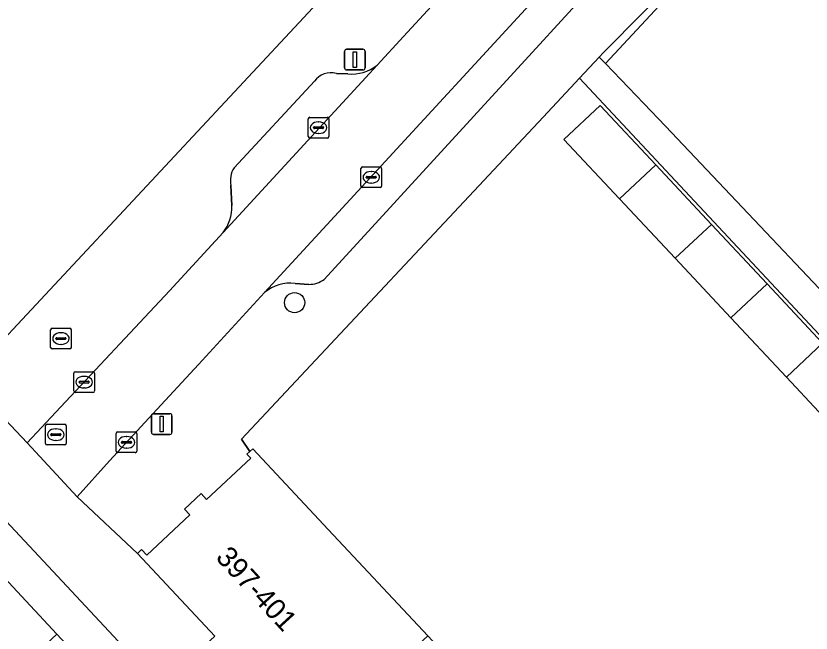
# Model space of a CAD drawing. Extents: x 163147 to 163550, y 380933 to 381639.
# Drawn here: x 163266.99 to 163305.41, y 381108.09 to 381137.93 of the extents above; entities that cross this region are included whole.
import ezdxf

# ---------------------------------------------------------------- set-up
doc = ezdxf.new("R2010")
doc.units = 0
for name, color, linetype in [('IMGEO_Boom', 7, 'Continuous'), ('IMGEO_Brandkraan', 7, 'Continuous'), ('IMGEO_Erf', 7, 'Continuous'), ('IMGEO_Fietspad_gesloten', 7, 'Continuous'), ('IMGEO_Hek', 7, 'Continuous'), ('IMGEO_Kolk', 7, 'Continuous'), ('IMGEO_Lichtmast', 7, 'Continuous'), ('IMGEO_Muur', 7, 'Continuous'), ('IMGEO_Pand', 7, 'Continuous'), ('IMGEO_Pand_nummerreeks', 7, 'Continuous'), ('IMGEO_Parkeervlak_open', 7, 'Continuous'), ('IMGEO_Rijbaan_lokaal_open', 7, 'Continuous'), ('IMGEO_Rioolput', 7, 'Continuous'), ('IMGEO_Voetpad_open', 7, 'Continuous')]:
    doc.layers.add(name, color=color, linetype=linetype)

msp = doc.modelspace()

# ---------------------------------------------------------------- linework, layer by layer
at = {"layer": 'IMGEO_Boom'}
msp.add_circle((163280.456, 381124.067), 0.489, dxfattribs=at)
at = {"layer": 'IMGEO_Brandkraan'}
for p, q in [((163268.668, 381121.905), (163268.668, 381122.757)), ((163268.743, 381122.831), (163269.595, 381122.831)), ((163269.669, 381122.757), (163269.669, 381121.905)), ((163268.97, 381122.374), (163269.368, 381122.374)), ((163269.156, 381122.611), (163269.181, 381122.611)), ((163268.927, 381122.325), (163268.927, 381122.337)), ((163269.365, 381122.288), (163268.967, 381122.288)), ((163269.179, 381122.051), (163269.154, 381122.051)), ((163269.411, 381122.337), (163269.411, 381122.325)), ((163269.595, 381121.831), (163268.743, 381121.831))]:
    msp.add_line(p, q, dxfattribs=at)
for points in [[(163268.668, 381121.905), (163268.668, 381122.757)], [(163268.743, 381122.831), (163269.595, 381122.831)], [(163269.669, 381122.757), (163269.669, 381121.905)], [(163269.595, 381121.831), (163268.743, 381121.831)]]:
    msp.add_lwpolyline(points, dxfattribs=at)
for centre, radius, start, end in [((163268.745, 381122.755), 0.0765, 91.552, 178.448), ((163268.745, 381122.755), 0.0765, 91.552, 178.448), ((163269.593, 381122.755), 0.0765, 1.552, 88.448), ((163269.593, 381122.755), 0.0765, 1.552, 88.448), ((163268.967, 381122.334), 0.0403, 85.8775, 175.7526), ((163269.372, 381122.336), 0.0386, 1.7309, 96.639), ((163268.964, 381122.324), 0.0366, 178.938, 274.7102), ((163269.368, 381122.331), 0.043, 264.8664, 352.4533), ((163268.745, 381121.907), 0.0765, 181.552, 268.448), ((163268.745, 381121.907), 0.0765, 181.552, 268.448), ((163269.593, 381121.907), 0.0765, 271.552, 358.448), ((163269.593, 381121.907), 0.0765, 271.552, 358.448)]:
    msp.add_arc(centre, radius, start, end, dxfattribs=at)
for centre, major_axis, ratio, start_param, end_param in [((163269.155, 381122.331), (-0.387, 0.002), 0.722429, 4.712389, 7.853982), ((163269.18, 381122.331), (-0.39, 0.002), 0.717154, 1.570796, 4.712389)]:
    msp.add_ellipse(centre, major_axis=major_axis, ratio=ratio, start_param=start_param, end_param=end_param, dxfattribs=at)
at = {"layer": 'IMGEO_Erf'}
for points in [[(163257.39, 381139.627), (163262.246, 381134.41), (163265.483, 381130.906), (163265.197, 381130.645), (163265.037, 381130.817), (163262.875, 381128.804), (163263.092, 381128.571), (163262.334, 381127.865), (163262.145, 381128.068), (163260.092, 381126.156), (163260.296, 381125.937), (163259.979, 381125.642), (163260.093, 381125.495), (163260.011, 381125.316), (163264.607, 381120.389), (163281.562, 381138.569)], [(163327.566, 381099.224), (163294.213, 381134.916), (163292.456, 381133.038), (163277.888, 381117.465), (163278.299, 381116.877), (163278.43, 381116.999), (163281.846, 381113.348), (163286.891, 381107.954), (163294.88, 381099.413), (163302.803, 381090.943), (163307.632, 381085.78)], [(163306.9, 381117.59), (163304.213, 381120.464), (163301.526, 381123.337), (163298.84, 381126.211), (163296.153, 381129.085), (163293.466, 381131.958), (163295.221, 381133.598), (163297.908, 381130.725), (163300.592, 381127.853), (163303.279, 381124.98), (163305.966, 381122.106)]]:
    msp.add_lwpolyline(points, dxfattribs=at)
at = {"layer": 'IMGEO_Fietspad_gesloten'}
for points in [[(163431.634, 380936.983), (163426.381, 380942.59), (163389.734, 380981.756), (163386.168, 380985.564), (163372.648, 381000), (163319.829, 381056.397), (163310.14, 381066.773), (163306.558, 381070.608), (163278.278, 381100.892), (163188.415, 381197.241)], [(163236.873, 381142.447), (163243.701, 381135.131), (163244.35, 381134.436), (163254.641, 381123.403), (163255.277, 381122.722), (163262.153, 381115.349), (163268.976, 381108.034), (163271.237, 381105.609), (163272.803, 381103.944), (163273.414, 381103.291), (163276.112, 381100.428), (163276.249, 381100.24), (163278.746, 381097.539), (163279.786, 381096.484), (163285.784, 381090.039), (163286.426, 381089.355), (163289, 381086.592), (163296.653, 381078.396), (163300.254, 381074.541), (163308.689, 381065.5)]]:
    msp.add_lwpolyline(points, dxfattribs=at)
at = {"layer": 'IMGEO_Hek'}
for points in [[(163297.325, 381133.691), (163295.47, 381135.635), (163304.985, 381145.89)], [(163297.325, 381133.691), (163298.375, 381132.601)], [(163310.086, 381120.226), (163298.375, 381132.601)]]:
    msp.add_lwpolyline(points, dxfattribs=at)
at = {"layer": 'IMGEO_Kolk'}
for p, q in [((163281.115, 381132.102), (163281.115, 381132.954)), ((163281.19, 381133.028), (163282.042, 381133.028)), ((163281.603, 381132.808), (163281.628, 381132.808)), ((163282.116, 381132.954), (163282.116, 381132.102)), ((163281.374, 381132.522), (163281.374, 381132.534)), ((163281.812, 381132.485), (163281.414, 381132.485)), ((163281.417, 381132.571), (163281.815, 381132.571)), ((163281.858, 381132.534), (163281.858, 381132.522)), ((163282.042, 381132.028), (163281.19, 381132.028)), ((163281.626, 381132.248), (163281.601, 381132.248)), ((163283.66, 381129.703), (163283.66, 381130.555)), ((163283.735, 381130.629), (163284.587, 381130.629)), ((163284.661, 381130.555), (163284.661, 381129.703)), ((163283.919, 381130.123), (163283.919, 381130.135)), ((163284.357, 381130.086), (163283.959, 381130.086)), ((163283.962, 381130.172), (163284.36, 381130.172)), ((163284.148, 381130.409), (163284.173, 381130.409)), ((163284.403, 381130.135), (163284.403, 381130.123)), ((163284.171, 381129.849), (163284.146, 381129.849)), ((163284.587, 381129.629), (163283.735, 381129.629)), ((163269.788, 381119.799), (163269.788, 381120.651)), ((163269.863, 381120.725), (163270.715, 381120.725)), ((163270.276, 381120.505), (163270.301, 381120.505)), ((163270.789, 381120.651), (163270.789, 381119.799)), ((163270.047, 381120.219), (163270.047, 381120.231)), ((163270.485, 381120.182), (163270.087, 381120.182)), ((163270.09, 381120.268), (163270.488, 381120.268)), ((163270.531, 381120.231), (163270.531, 381120.219)), ((163270.715, 381119.725), (163269.863, 381119.725)), ((163270.299, 381119.945), (163270.274, 381119.945)), ((163271.907, 381117.814), (163272.759, 381117.814)), ((163271.832, 381116.888), (163271.832, 381117.74)), ((163272.32, 381117.594), (163272.345, 381117.594)), ((163272.833, 381117.74), (163272.833, 381116.888)), ((163272.091, 381117.308), (163272.091, 381117.32)), ((163272.529, 381117.271), (163272.131, 381117.271)), ((163272.134, 381117.357), (163272.532, 381117.357)), ((163272.343, 381117.034), (163272.318, 381117.034)), ((163272.575, 381117.32), (163272.575, 381117.308)), ((163272.759, 381116.814), (163271.907, 381116.814))]:
    msp.add_line(p, q, dxfattribs=at)
for points in [[(163281.115, 381132.102), (163281.115, 381132.954)], [(163281.19, 381133.028), (163282.042, 381133.028)], [(163282.116, 381132.954), (163282.116, 381132.102)], [(163282.042, 381132.028), (163281.19, 381132.028)], [(163283.66, 381129.703), (163283.66, 381130.555)], [(163283.735, 381130.629), (163284.587, 381130.629)], [(163284.661, 381130.555), (163284.661, 381129.703)], [(163284.587, 381129.629), (163283.735, 381129.629)], [(163269.788, 381119.799), (163269.788, 381120.651)], [(163269.863, 381120.725), (163270.715, 381120.725)], [(163270.789, 381120.651), (163270.789, 381119.799)], [(163270.715, 381119.725), (163269.863, 381119.725)], [(163271.907, 381117.814), (163272.759, 381117.814)], [(163271.832, 381116.888), (163271.832, 381117.74)], [(163272.833, 381117.74), (163272.833, 381116.888)], [(163272.759, 381116.814), (163271.907, 381116.814)]]:
    msp.add_lwpolyline(points, dxfattribs=at)
for centre, radius, start, end in [((163281.192, 381132.952), 0.0765, 91.552, 178.448), ((163281.192, 381132.952), 0.0765, 91.552, 178.448), ((163282.04, 381132.952), 0.0765, 1.552, 88.448), ((163282.04, 381132.952), 0.0765, 1.552, 88.448), ((163281.414, 381132.531), 0.0403, 85.8775, 175.7526), ((163281.411, 381132.521), 0.0366, 178.938, 274.7102), ((163281.815, 381132.528), 0.043, 264.8664, 352.4533), ((163281.819, 381132.533), 0.0386, 1.7309, 96.639), ((163281.192, 381132.104), 0.0765, 181.552, 268.448), ((163281.192, 381132.104), 0.0765, 181.552, 268.448), ((163282.04, 381132.104), 0.0765, 271.552, 358.448), ((163282.04, 381132.104), 0.0765, 271.552, 358.448), ((163283.737, 381130.553), 0.0765, 91.552, 178.448), ((163283.737, 381130.553), 0.0765, 91.552, 178.448), ((163284.585, 381130.553), 0.0765, 1.552, 88.448), ((163284.585, 381130.553), 0.0765, 1.552, 88.448), ((163283.959, 381130.132), 0.0403, 85.8775, 175.7526), ((163283.956, 381130.122), 0.0366, 178.938, 274.7102), ((163284.36, 381130.129), 0.043, 264.8664, 352.4533), ((163284.364, 381130.134), 0.0386, 1.7309, 96.639), ((163283.737, 381129.705), 0.0765, 181.552, 268.448), ((163283.737, 381129.705), 0.0765, 181.552, 268.448), ((163284.585, 381129.705), 0.0765, 271.552, 358.448), ((163284.585, 381129.705), 0.0765, 271.552, 358.448), ((163269.865, 381120.649), 0.0765, 91.552, 178.448), ((163269.865, 381120.649), 0.0765, 91.552, 178.448), ((163270.713, 381120.649), 0.0765, 1.552, 88.448), ((163270.713, 381120.649), 0.0765, 1.552, 88.448), ((163270.087, 381120.228), 0.0403, 85.8775, 175.7526), ((163270.084, 381120.218), 0.0366, 178.938, 274.7102), ((163270.488, 381120.225), 0.043, 264.8664, 352.4533), ((163270.492, 381120.23), 0.0386, 1.7309, 96.639), ((163269.865, 381119.801), 0.0765, 181.552, 268.448), ((163269.865, 381119.801), 0.0765, 181.552, 268.448), ((163270.713, 381119.801), 0.0765, 271.552, 358.448), ((163270.713, 381119.801), 0.0765, 271.552, 358.448), ((163271.909, 381117.738), 0.0765, 91.552, 178.448), ((163271.909, 381117.738), 0.0765, 91.552, 178.448), ((163272.757, 381117.738), 0.0765, 1.552, 88.448), ((163272.757, 381117.738), 0.0765, 1.552, 88.448), ((163272.131, 381117.317), 0.0403, 85.8775, 175.7526), ((163272.128, 381117.307), 0.0366, 178.938, 274.7102), ((163272.532, 381117.314), 0.043, 264.8664, 352.4533), ((163272.536, 381117.319), 0.0386, 1.7309, 96.639), ((163271.909, 381116.89), 0.0765, 181.552, 268.448), ((163271.909, 381116.89), 0.0765, 181.552, 268.448), ((163272.757, 381116.89), 0.0765, 271.552, 358.448), ((163272.757, 381116.89), 0.0765, 271.552, 358.448)]:
    msp.add_arc(centre, radius, start, end, dxfattribs=at)
for centre, major_axis, ratio, start_param, end_param in [((163281.602, 381132.528), (-0.387, 0.002), 0.722429, 4.712389, 7.853982), ((163281.627, 381132.528), (-0.39, 0.002), 0.717154, 1.570796, 4.712389), ((163284.147, 381130.129), (-0.387, 0.002), 0.722429, 4.712389, 7.853982), ((163284.172, 381130.129), (-0.39, 0.002), 0.717154, 1.570796, 4.712389), ((163270.275, 381120.225), (-0.387, 0.002), 0.722429, 4.712389, 7.853982), ((163270.3, 381120.225), (-0.39, 0.002), 0.717154, 1.570796, 4.712389), ((163272.319, 381117.314), (-0.387, 0.002), 0.722429, 4.712389, 7.853982), ((163272.344, 381117.314), (-0.39, 0.002), 0.717154, 1.570796, 4.712389)]:
    msp.add_ellipse(centre, major_axis=major_axis, ratio=ratio, start_param=start_param, end_param=end_param, dxfattribs=at)
at = {"layer": 'IMGEO_Lichtmast'}
for p, q in [((163282.868, 381135.419), (163282.868, 381136.219)), ((163282.868, 381136.219), (163282.868, 381135.419)), ((163282.968, 381136.319), (163283.758, 381136.319)), ((163283.758, 381136.319), (163282.968, 381136.319)), ((163283.858, 381136.219), (163283.858, 381135.419)), ((163283.858, 381135.419), (163283.858, 381136.219)), ((163283.758, 381135.319), (163282.968, 381135.319)), ((163282.968, 381135.319), (163283.758, 381135.319)), ((163273.54, 381117.797), (163273.54, 381118.597)), ((163273.54, 381118.597), (163273.54, 381117.797)), ((163273.64, 381118.697), (163274.43, 381118.697)), ((163274.43, 381118.697), (163273.64, 381118.697)), ((163274.53, 381118.597), (163274.53, 381117.797)), ((163274.53, 381117.797), (163274.53, 381118.597)), ((163274.43, 381117.697), (163273.64, 381117.697)), ((163273.64, 381117.697), (163274.43, 381117.697))]:
    msp.add_line(p, q, dxfattribs=at)
for points in [[(163283.288, 381136.194), (163283.438, 381136.194), (163283.438, 381135.444), (163283.288, 381135.444), (163283.288, 381136.194)], [(163273.96, 381118.572), (163274.11, 381118.572), (163274.11, 381117.822), (163273.96, 381117.822), (163273.96, 381118.572)]]:
    msp.add_lwpolyline(points, dxfattribs=at)
for centre, start, end in [((163282.968, 381136.219), 90, 180), ((163282.968, 381136.219), 90, 180), ((163283.758, 381136.219), 0, 90), ((163283.758, 381136.219), 360, 90), ((163282.968, 381135.419), 180, 270), ((163282.968, 381135.419), 180, 270), ((163283.758, 381135.419), 270, 0), ((163283.758, 381135.419), 270, 0), ((163273.64, 381118.597), 90, 180), ((163273.64, 381118.597), 90, 180), ((163274.43, 381118.597), 0, 90), ((163274.43, 381118.597), 360, 90), ((163273.64, 381117.797), 180, 270), ((163273.64, 381117.797), 180, 270), ((163274.43, 381117.797), 270, 0), ((163274.43, 381117.797), 270, 0)]:
    msp.add_arc(centre, 0.1, start, end, dxfattribs=at)
at = {"layer": 'IMGEO_Muur'}
msp.add_lwpolyline([(163278.299, 381116.877), (163277.888, 381117.465), (163292.456, 381133.038)], dxfattribs=at)
at = {"layer": 'IMGEO_Pand'}
for points in [[(163297.908, 381130.725), (163295.221, 381133.598), (163293.466, 381131.958), (163296.153, 381129.085)], [(163300.592, 381127.853), (163297.908, 381130.725), (163296.153, 381129.085), (163298.84, 381126.211)], [(163300.592, 381127.853), (163298.84, 381126.211), (163301.526, 381123.337), (163303.279, 381124.98)], [(163301.526, 381123.337), (163304.213, 381120.464), (163305.966, 381122.106), (163303.279, 381124.98)], [(163306.9, 381117.59), (163308.652, 381119.232), (163305.966, 381122.106), (163304.213, 381120.464)], [(163281.406, 381102.825), (163286.891, 381107.954), (163281.846, 381113.348), (163278.43, 381116.999), (163278.299, 381116.877), (163278.155, 381116.742), (163278.334, 381116.55), (163276.202, 381114.555), (163275.941, 381114.835), (163275.132, 381114.079), (163275.389, 381113.804), (163273.312, 381111.86), (163273.062, 381112.128), (163272.859, 381111.938), (163276.601, 381107.937), (163275.724, 381107.117), (163277.793, 381104.905), (163278.683, 381105.737)]]:
    msp.add_lwpolyline(points, close=True, dxfattribs=at)
at = {"layer": 'IMGEO_Parkeervlak_open'}
msp.add_lwpolyline([(163315.715, 381134.476), (163316.034, 381135.723), (163318.448, 381145.215), (163309.044, 381145.786), (163307.687, 381144.941), (163304.985, 381145.89), (163295.382, 381136.166), (163295.166, 381135.935), (163295.47, 381135.635), (163297.325, 381133.691), (163298.375, 381132.601), (163310.086, 381120.226), (163313.079, 381124.337)], close=True, dxfattribs=at)
for points in [[(163297.241, 381144.398), (163279.007, 381124.552)], [(163281.878, 381125.187), (163296.341, 381141.003)], [(163277.004, 381127.456), (163284.441, 381135.546)], [(163283.031, 381135.127), (163282.473, 381135.147)], [(163281.413, 381134.77), (163277.529, 381130.587)], [(163277.376, 381129.726), (163277.426, 381128.76)], [(163280.475, 381125), (163281.135, 381124.951)]]:
    msp.add_lwpolyline(points, dxfattribs=at)
for centre, radius, start, end in [((163283.203, 381137.13), 2.01, 265.0906, 308.0094), ((163282.198, 381134.241), 0.947, 73.1345, 146.0224), ((163278.563, 381129.959), 1.21, 148.732, 191.1154), ((163275.34, 381128.715), 2.087, 322.8947, 1.2401), ((163281.144, 381126.211), 1.26, 269.5941, 305.6488), ((163280.255, 381123.093), 1.92, 83.4091, 130.5329)]:
    msp.add_arc(centre, radius, start, end, dxfattribs=at)
at = {"layer": 'IMGEO_Rijbaan_lokaal_open'}
for points in [[(163297.241, 381144.398), (163297.796, 381145.17), (163294.682, 381146.942), (163294.343, 381146.32), (163288.922, 381140.422), (163288.445, 381139.903), (163285.719, 381136.936), (163284.441, 381135.546), (163277.004, 381127.456), (163274.405, 381124.631), (163268.925, 381118.765), (163267.528, 381117.294), (163269.946, 381114.68), (163271.509, 381116.42), (163273.608, 381118.696), (163275.805, 381121.084), (163279.007, 381124.552)], [(163268.976, 381108.034), (163262.153, 381115.349), (163259.661, 381112.947), (163266.455, 381105.68)]]:
    msp.add_lwpolyline(points, close=True, dxfattribs=at)
at = {"layer": 'IMGEO_Rioolput'}
for p, q in [((163268.496, 381118.185), (163269.348, 381118.185)), ((163268.421, 381117.259), (163268.421, 381118.111)), ((163268.909, 381117.965), (163268.934, 381117.965)), ((163269.422, 381118.111), (163269.422, 381117.259)), ((163268.68, 381117.679), (163268.68, 381117.691)), ((163269.118, 381117.642), (163268.72, 381117.642)), ((163268.723, 381117.728), (163269.121, 381117.728)), ((163268.932, 381117.405), (163268.907, 381117.405)), ((163269.164, 381117.691), (163269.164, 381117.679)), ((163269.348, 381117.185), (163268.496, 381117.185))]:
    msp.add_line(p, q, dxfattribs=at)
for points in [[(163268.496, 381118.185), (163269.348, 381118.185)], [(163268.421, 381117.259), (163268.421, 381118.111)], [(163269.422, 381118.111), (163269.422, 381117.259)], [(163269.348, 381117.185), (163268.496, 381117.185)]]:
    msp.add_lwpolyline(points, dxfattribs=at)
for centre, radius, start, end in [((163268.498, 381118.109), 0.0765, 91.552, 178.448), ((163268.498, 381118.109), 0.0765, 91.552, 178.448), ((163269.346, 381118.109), 0.0765, 1.552, 88.448), ((163269.346, 381118.109), 0.0765, 1.552, 88.448), ((163268.72, 381117.688), 0.0403, 85.8775, 175.7526), ((163268.717, 381117.678), 0.0366, 178.938, 274.7102), ((163269.121, 381117.685), 0.043, 264.8664, 352.4533), ((163269.125, 381117.69), 0.0386, 1.7309, 96.639), ((163268.498, 381117.261), 0.0765, 181.552, 268.448), ((163268.498, 381117.261), 0.0765, 181.552, 268.448), ((163269.346, 381117.261), 0.0765, 271.552, 358.448), ((163269.346, 381117.261), 0.0765, 271.552, 358.448)]:
    msp.add_arc(centre, radius, start, end, dxfattribs=at)
for centre, major_axis, ratio, start_param, end_param in [((163268.908, 381117.685), (-0.387, 0.002), 0.722429, 4.712389, 7.853982), ((163268.933, 381117.685), (-0.39, 0.002), 0.717154, 1.570796, 4.712389)]:
    msp.add_ellipse(centre, major_axis=major_axis, ratio=ratio, start_param=start_param, end_param=end_param, dxfattribs=at)
at = {"layer": 'IMGEO_Voetpad_open'}
for points in [[(163242.336, 381248.283), (163240.64, 381246.663), (163260.513, 381222.504), (163261.531, 381220.959), (163292.918, 381150.971), (163282.659, 381139.767), (163281.562, 381138.569), (163264.607, 381120.389), (163267.528, 381117.294), (163268.925, 381118.765), (163274.405, 381124.631), (163277.004, 381127.456)], [(163188.415, 381197.241), (163278.278, 381100.892), (163306.558, 381070.608)], [(163279.007, 381124.552), (163275.805, 381121.084), (163273.608, 381118.696), (163271.509, 381116.42), (163269.946, 381114.68), (163272.859, 381111.938), (163273.062, 381112.128), (163273.312, 381111.86), (163275.389, 381113.804), (163275.132, 381114.079), (163275.941, 381114.835), (163276.202, 381114.555), (163278.334, 381116.55), (163278.155, 381116.742), (163278.299, 381116.877), (163277.888, 381117.465), (163292.456, 381133.038), (163294.213, 381134.916), (163295.166, 381135.935), (163295.382, 381136.166), (163304.985, 381145.89)], [(163284.441, 381135.546), (163285.719, 381136.936), (163288.445, 381139.903), (163288.922, 381140.422), (163288.821, 381141.367), (163288.685, 381142.104)], [(163296.341, 381141.003), (163281.878, 381125.187)], [(163276.601, 381107.937), (163272.859, 381111.938), (163269.946, 381114.68), (163267.528, 381117.294), (163264.607, 381120.389), (163260.011, 381125.316), (163260.093, 381125.495), (163259.979, 381125.642), (163256.579, 381129.295), (163255.709, 381128.485), (163253.666, 381130.681), (163254.53, 381131.485), (163251.798, 381134.42), (163249.065, 381137.356), (163248.208, 381136.558), (163246.143, 381138.777)], [(163310.086, 381120.226), (163298.375, 381132.601), (163297.325, 381133.691), (163295.47, 381135.635), (163295.166, 381135.935), (163294.213, 381134.916), (163327.566, 381099.224)], [(163282.473, 381135.147), (163283.031, 381135.127)], [(163277.529, 381130.587), (163281.413, 381134.77)], [(163277.426, 381128.76), (163277.376, 381129.726)], [(163281.135, 381124.951), (163280.475, 381125)]]:
    msp.add_lwpolyline(points, dxfattribs=at)
for centre, radius, start, end in [((163283.203, 381137.13), 2.01, 265.0906, 308.0094), ((163282.198, 381134.241), 0.947, 73.1345, 146.0224), ((163278.563, 381129.959), 1.21, 148.732, 191.1154), ((163275.34, 381128.715), 2.087, 322.8947, 1.2401), ((163281.144, 381126.211), 1.26, 269.5941, 305.6488), ((163280.255, 381123.093), 1.92, 83.4091, 130.5329)]:
    msp.add_arc(centre, radius, start, end, dxfattribs=at)

# ---------------------------------------------------------------- texts
at = {"layer": 'IMGEO_Pand_nummerreeks'}
msp.add_text('397-401', height=1, rotation=312.5104, dxfattribs=at).set_placement((163276.6, 381111.713))

doc.saveas('drawing.dxf')
